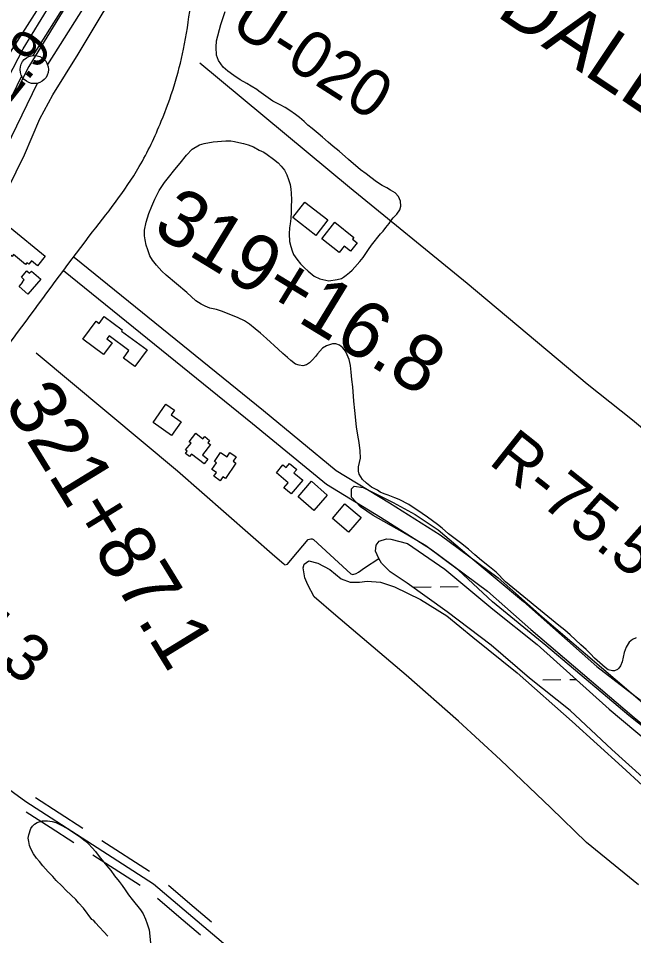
# Model space of a CAD drawing. Extents: x 3683613 to 3738215, y 469626 to 495384.
# Drawn here: x 3710470 to 3711559, y 490569 to 492193 of the extents above; entities that cross this region are included whole.
import ezdxf

# ---------------------------------------------------------------- set-up
doc = ezdxf.new("R2010")
doc.units = 0
for name, color, linetype in [('V-BLDG-OTLN', 7, 'Continuous'), ('V-CHAN-NAID', 7, 'Continuous'), ('V-FLOD-BASE', 7, 'Continuous'), ('V-LEVE-TOET', 7, 'Continuous'), ('V-RIVR-RANG', 7, 'Continuous'), ('V-RIVR-RANG-IDEN', 7, 'Continuous'), ('V-ROAD-CNTR', 7, 'Continuous'), ('V-RRAP-FSHR', 7, 'Continuous'), ('V-SITE-VEGE', 7, 'Continuous'), ('V-SURV-IDEN', 7, 'Continuous'), ('V-SURV-LINE', 7, 'Continuous'), ('V-TOPO-SHOR', 7, 'Continuous'), ('V-WETL-SWMP', 7, 'Continuous')]:
    doc.layers.add(name, color=color, linetype=linetype)

msp = doc.modelspace()

# ---------------------------------------------------------------- linework, layer by layer
at = {"layer": 'V-BLDG-OTLN'}
for points in [[(3710976.4, 491868.1), (3711017.4, 491836.4), (3710996.3, 491809), (3710955.2, 491840.8)], [(3710517.3, 491772.1), (3710503.4, 491755.3), (3710492.9, 491764), (3710488, 491758), (3710484.6, 491760.7), (3710482.2, 491757.7), (3710461, 491775.1), (3710458.4, 491771.9), (3710431.3, 491794.2), (3710455.2, 491823.2)], [(3711030, 491832.2), (3711063.4, 491805.4), (3711061, 491802.4), (3711069.5, 491795.7), (3711057.7, 491781), (3711046.5, 491790), (3711037.3, 491778.6), (3711006.6, 491803.1)], [(3710509.5, 491731.8), (3710486.6, 491705.1), (3710471.2, 491718.4), (3710477.8, 491726.1), (3710476.9, 491726.9), (3710480.1, 491730.6), (3710474.9, 491735), (3710484.5, 491746.2), (3710489.6, 491741.9), (3710493.1, 491745.9)], [(3710583.7, 491625.2), (3710607.3, 491657.1), (3710612.6, 491653.1), (3710621.6, 491665.3), (3710653.6, 491641.7), (3710652.1, 491639.7), (3710697.4, 491606.2), (3710675.7, 491576.9), (3710655.5, 491591.9), (3710665.2, 491605.1), (3710630.2, 491631), (3710626.3, 491625.7), (3710635.7, 491618.8), (3710620.4, 491598.1)], [(3710740.9, 491455), (3710708.2, 491477.9), (3710730.8, 491510.2), (3710745.9, 491499.6), (3710740, 491491.2), (3710757.6, 491478.8)], [(3710765.6, 491429.2), (3710775.2, 491441.5), (3710772.2, 491443.8), (3710783.9, 491458.7), (3710796.2, 491449), (3710799.4, 491453), (3710808.1, 491446.2), (3710804.9, 491442.1), (3710809.4, 491438.6), (3710795.3, 491420.6), (3710805, 491413), (3710798.4, 491404.6), (3710776.2, 491421.9), (3710772.7, 491417.4), (3710765.5, 491423.1), (3710768.5, 491426.8)], [(3710854.4, 491406.1), (3710836, 491378.6), (3710831.6, 491381.6), (3710827, 491374.8), (3710815.4, 491382.6), (3710820.1, 491389.5), (3710812.3, 491394.7), (3710820.1, 491406.3), (3710816.7, 491408.5), (3710827.6, 491424.7), (3710838.9, 491417.1), (3710843.9, 491424.5), (3710855.2, 491416.9), (3710850, 491409.1)], [(3710926.2, 491388.8), (3710937.7, 491402.6), (3710943.3, 491398), (3710949.6, 491405.5), (3710962.4, 491394.8), (3710957.4, 491388.7), (3710972.9, 491375.8), (3710952.7, 491351.5), (3710939.7, 491362.4), (3710947.1, 491371.3)], [(3710992.4, 491322.1), (3710964.8, 491346.4), (3710988.7, 491373.7), (3711016.4, 491349.3)], [(3711025.4, 491308), (3711047.5, 491334.1), (3711076.3, 491309.6), (3711054.2, 491283.6)]]:
    msp.add_lwpolyline(points, close=True, dxfattribs=at)
at = {"layer": 'V-FLOD-BASE'}
msp.add_lwpolyline([(3710617.4, 492319.6), (3710531, 492178.5), (3710488.1, 492108.1), (3710466, 492063.9)], dxfattribs=at)
at = {"layer": 'V-LEVE-TOET'}
for points in [[(3709127.5, 489688.5), (3709226.8, 489846.5), (3709309.5, 489988.9), (3709400.5, 490146.5), (3709470.1, 490267.5), (3709541.7, 490402.8), (3709630.2, 490569.5), (3709734.3, 490760.9), (3709852.1, 490971.4), (3709928.1, 491109.4), (3709995.7, 491236.4), (3710116.3, 491452.4), (3710217.6, 491633.5), (3710299.1, 491777.1), (3710334.3, 491842.8), (3710368.7, 491907.2), (3710405.4, 491985.6), (3710451.7, 492087.8), (3710478.2, 492139.2), (3710525.6, 492217.2), (3710568.8, 492290), (3710609.5, 492354.1), (3710686.1, 492464.9)], [(3709166.6, 489585.6), (3709307.5, 489809.7), (3709417.1, 489994.3), (3709530.6, 490202.8), (3709640.1, 490399.8), (3709757.6, 490622.6), (3709875.4, 490845.4), (3710003.2, 491078.6), (3710091, 491224.6), (3710184.4, 491398.5), (3710274.1, 491559.6), (3710352.8, 491704.9), (3710435.5, 491861.2), (3710480.6, 491951.6), (3710507.8, 492015.6), (3710530.8, 492057.8), (3710575.5, 492129.8), (3710617.8, 492200.6), (3710663.3, 492274.3), (3710708.4, 492348.3), (3710749.2, 492421.1), (3710749.7, 492422.2)], [(3711615.7, 490906.9), (3711550, 490958.9), (3711463.1, 491032.5), (3711403.1, 491083.1), (3711308.6, 491160.4), (3711248.6, 491216.3), (3711190.5, 491259.7), (3711148.8, 491284.5), (3711097.5, 491313.1), (3711075, 491328.8), (3711059.1, 491345.6), (3711059, 491360.1), (3711063.7, 491364.9), (3711080, 491362.5), (3711133.2, 491336.3), (3711172.1, 491314.9), (3711212.9, 491287.7), (3711263.2, 491244.7), (3711363.5, 491161.2), (3711493.6, 491045.6), (3711570.8, 490986.4)]]:
    msp.add_lwpolyline(points, dxfattribs=at)
at = {"layer": 'V-ROAD-CNTR'}
for points in [[(3710568.2, 491770.3), (3710903.2, 491499.3), (3711032.3, 491392.9), (3711126.2, 491335.5), (3711216.2, 491279), (3711319, 491202.8), (3711396.5, 491134), (3711578.5, 490978.7), (3712187.7, 490478.2), (3712433, 490283.4), (3712597.4, 490147.2), (3713141.3, 489709.3), (3713764.9, 489200.9), (3714266.8, 488792.2), (3714787.7, 488360.2), (3715214.8, 488010.7), (3715616.4, 487679.7), (3716049.6, 487336.9), (3716075.4, 487316.7)], [(3710549.3, 491747), (3710884.2, 491476.1), (3711014.8, 491368.4), (3711110.4, 491310), (3711199.3, 491254.2), (3711300, 491179.5), (3711376.8, 491111.4), (3711559.3, 490955.7), (3712168.8, 490454.9), (3712414.1, 490260.1), (3712578.4, 490124), (3713122.4, 489686), (3713746, 489177.6), (3714247.7, 488769), (3714768.7, 488337), (3715195.8, 487987.6), (3715597.6, 487656.4), (3716031, 487313.3), (3716089.5, 487267.5), (3716113.5, 487256.5), (3716134.2, 487253.3)], [(3710079.3, 491101), (3710222.5, 490996.4), (3710483, 490806.9), (3710708.9, 490661.2), (3710840.4, 490549.3), (3711094.5, 490331.4), (3711247.7, 490197.7)], [(3710500, 490813.8), (3710542, 490786.7)], [(3710483.7, 490788.6), (3710525.7, 490761.5)], [(3710542, 490786.7), (3710584, 490759.6)], [(3710525.7, 490761.5), (3710567.8, 490734.4)], [(3710617.6, 490737.9), (3710701.7, 490683.7)], [(3710601.4, 490712.7), (3710685.4, 490658.5)], [(3710735.2, 490658.5), (3710773.2, 490626.1)], [(3710715.7, 490635.7), (3710753.8, 490603.3)], [(3710773.2, 490626.1), (3710811.3, 490593.7)], [(3710753.8, 490603.3), (3710791.9, 490570.9)]]:
    msp.add_lwpolyline(points, dxfattribs=at)
msp.add_spline([(3709928, 490832), (3710006.3, 490977.1), (3710094, 491123.8), (3710229.7, 491316.8), (3710354.8, 491485.2), (3710475.8, 491647.3), (3710595.2, 491807.6), (3710683.6, 491930.9), (3710722.6, 492011.4), (3710762, 492138.5), (3710785.5, 492292.4), (3710846.5, 492480.6), (3710964, 492674.1), (3711073.4, 492842.6), (3711217.6, 493049.4), (3711319.8, 493181.2), (3711461.5, 493308.6), (3711622.2, 493504.1)], degree=3, dxfattribs=at)
at = {"layer": 'V-RRAP-FSHR'}
msp.add_lwpolyline([(3711443.3, 493498.7), (3711418.7, 493467.9), (3711311.1, 493374), (3711163.2, 493248.6), (3711097.9, 493152.5), (3710790.7, 492679.4), (3710686.1, 492496.7), (3710424.7, 492086.1), (3710336.3, 491882.4), (3710202.2, 491655), (3710003.3, 491286.5), (3709802.8, 490918.5), (3709642.1, 490641.4)], dxfattribs=at)
at = {"layer": 'V-SITE-VEGE'}
for p, q in [((3710828.1, 492182.4), (3710835.9, 492205.5)), ((3710820, 492153.8), (3710828.1, 492182.4)), ((3710819.6, 492142.1), (3710820, 492153.8)), ((3710820.1, 492128.4), (3710819.6, 492142.1)), ((3710823.6, 492118.6), (3710820.1, 492128.4)), ((3710831.9, 492106.9), (3710823.6, 492118.6)), ((3710840.5, 492099.9), (3710831.9, 492106.9)), ((3710851.1, 492092.1), (3710840.5, 492099.9)), ((3710862.4, 492084.7), (3710851.1, 492092.1)), ((3710873.8, 492078.1), (3710862.4, 492084.7)), ((3710881.6, 492073), (3710873.8, 492078.1)), ((3710891.4, 492067.6), (3710881.6, 492073)), ((3710895.2, 492064.6), (3710891.4, 492067.6)), ((3710920, 492046.6), (3710895.2, 492064.6)), ((3710932.9, 492040.4), (3710920, 492046.6)), ((3710941.9, 492035.3), (3710932.9, 492040.4)), ((3710949.8, 492030.3), (3710941.9, 492035.3)), ((3710960, 492023.2), (3710949.8, 492030.3)), ((3710967.4, 492017.8), (3710960, 492023.2)), ((3710975.3, 492010.8), (3710967.4, 492017.8)), ((3710981.9, 492004.1), (3710975.3, 492010.8)), ((3710989.4, 491998.3), (3710981.9, 492004.1)), ((3711000, 491989.7), (3710989.4, 491998.3)), ((3711007.8, 491982.7), (3711000, 491989.7)), ((3710777.5, 491961.9), (3710790, 491969.4)), ((3710790, 491969.4), (3710798.6, 491971.7)), ((3710798.6, 491971.7), (3710814.2, 491974.9)), ((3710814.2, 491974.9), (3710836.6, 491976.3)), ((3710836.6, 491976.3), (3710845.9, 491976.2)), ((3710845.9, 491976.2), (3710852.2, 491975.4)), ((3710852.2, 491975.4), (3710860, 491973.8)), ((3710860, 491973.8), (3710867.8, 491971.9)), ((3710867.8, 491971.9), (3710876.1, 491969.2)), ((3710876.1, 491969.2), (3710885.8, 491965.7)), ((3711018, 491974.1), (3711007.8, 491982.7)), ((3711026.6, 491966.7), (3711018, 491974.1)), ((3710767, 491950.9), (3710777.5, 491961.9)), ((3710885.8, 491965.7), (3710896, 491960.2)), ((3710896, 491960.2), (3710903.9, 491956.3)), ((3710903.9, 491956.3), (3710910.1, 491952.1)), ((3711037.2, 491958.1), (3711026.6, 491966.7)), ((3711054.1, 491943.3), (3711037.2, 491958.1)), ((3710746.3, 491925.5), (3710756.1, 491936.8)), ((3710756.1, 491936.8), (3710767, 491950.9)), ((3710910.1, 491952.1), (3710921.1, 491944.3)), ((3710921.1, 491944.3), (3710929.3, 491937.6)), ((3710929.3, 491937.6), (3710934.8, 491931.8)), ((3711075.2, 491924.9), (3711054.1, 491943.3)), ((3710735.4, 491911.7), (3710746.3, 491925.5)), ((3710934.8, 491931.8), (3710940.7, 491924.4)), ((3710940.7, 491924.4), (3710944.7, 491916.5)), ((3711085, 491918.3), (3711075.2, 491924.9)), ((3710728.4, 491902.7), (3710735.4, 491911.7)), ((3710944.7, 491916.5), (3710947.8, 491908.3)), ((3710947.8, 491908.3), (3710950.6, 491899.3)), ((3711093.7, 491911.7), (3711085, 491918.3)), ((3711103.5, 491903.9), (3711093.7, 491911.7)), ((3710710.9, 491873.4), (3710719, 491888.6)), ((3710719, 491888.6), (3710728.4, 491902.7)), ((3710950.6, 491899.3), (3710951.8, 491891.1)), ((3710951.8, 491891.1), (3710952.6, 491883.7)), ((3711113.7, 491897.6), (3711103.5, 491903.9)), ((3711121.5, 491893.4), (3711113.7, 491897.6)), ((3711128.2, 491889.1), (3711121.5, 491893.4)), ((3711136.4, 491884.4), (3711128.2, 491889.1)), ((3710705.8, 491860.8), (3710710.9, 491873.4)), ((3710952.6, 491883.7), (3710953, 491872)), ((3710953, 491872), (3710952.6, 491859.4)), ((3711142.7, 491877.8), (3711136.4, 491884.4)), ((3711145.8, 491869.9), (3711142.7, 491877.8)), ((3710700.8, 491847.9), (3710705.8, 491860.8)), ((3710952.6, 491859.4), (3710952.7, 491850)), ((3711144.7, 491854.3), (3711146.6, 491860.6)), ((3711146.6, 491860.6), (3711145.8, 491869.9)), ((3710695.7, 491832.3), (3710700.8, 491847.9)), ((3710952.7, 491850), (3710951.9, 491838.7)), ((3711128.7, 491835.1), (3711133, 491840.2)), ((3711133, 491840.2), (3711139.2, 491846.5)), ((3711139.2, 491846.5), (3711144.7, 491854.3)), ((3710693, 491818.2), (3710695.7, 491832.3)), ((3710950.8, 491829.7), (3710949.6, 491822.3)), ((3710951.9, 491838.7), (3710950.8, 491829.7)), ((3711115.1, 491816.8), (3711119.8, 491823.1)), ((3711119.8, 491823.1), (3711125.6, 491830.1)), ((3711125.6, 491830.1), (3711128.7, 491835.1)), ((3710692.6, 491808.4), (3710693, 491818.2)), ((3710693.8, 491801), (3710692.6, 491808.4)), ((3710949.6, 491822.3), (3710948.8, 491812.1)), ((3710948.8, 491812.1), (3710949.7, 491798)), ((3711094.4, 491791.7), (3711110.4, 491811.7)), ((3711110.4, 491811.7), (3711115.1, 491816.8)), ((3710695.8, 491792), (3710693.8, 491801)), ((3710698.6, 491783.4), (3710695.8, 491792)), ((3710949.7, 491798), (3710951.6, 491789.4)), ((3711089.4, 491783.9), (3711094.4, 491791.7)), ((3710702.5, 491772.9), (3710698.6, 491783.4)), ((3710951.6, 491789.4), (3710954, 491781.6)), ((3710954, 491781.6), (3710956.8, 491775.3)), ((3710956.8, 491775.3), (3710962.3, 491766.7)), ((3711079.6, 491769.8), (3711089.4, 491783.9)), ((3710707.2, 491765), (3710702.5, 491772.9)), ((3710714.3, 491756.1), (3710707.2, 491765)), ((3710962.3, 491766.7), (3710968.9, 491758.5)), ((3710968.9, 491758.5), (3710976, 491751.5)), ((3711065.2, 491752.9), (3711074.2, 491762.7)), ((3711074.2, 491762.7), (3711079.6, 491769.8)), ((3710723.7, 491745.5), (3710714.3, 491756.1)), ((3710731.1, 491738.5), (3710723.7, 491745.5)), ((3710976, 491751.5), (3710982.3, 491745.6)), ((3710982.3, 491745.6), (3710993.2, 491737.1)), ((3711050, 491738.4), (3711055.8, 491743.1)), ((3711055.8, 491743.1), (3711060.5, 491747.4)), ((3711060.5, 491747.4), (3711065.2, 491752.9)), ((3710767.6, 491707.7), (3710731.1, 491738.5)), ((3710993.2, 491737.1), (3711003, 491732.4)), ((3711003, 491732.4), (3711019.1, 491728.9)), ((3711019.1, 491728.9), (3711033.6, 491730.9)), ((3711033.6, 491730.9), (3711041.4, 491732.9)), ((3711041.4, 491732.9), (3711044.9, 491734.9)), ((3711044.9, 491734.9), (3711050, 491738.4)), ((3710783.7, 491693.3), (3710767.6, 491707.7)), ((3710793.1, 491687.5), (3710783.7, 491693.3)), ((3710800.5, 491683.6), (3710793.1, 491687.5)), ((3710808.7, 491680.5), (3710800.5, 491683.6)), ((3710820.1, 491677.8), (3710808.7, 491680.5)), ((3710829.1, 491675), (3710820.1, 491677.8)), ((3710839.6, 491670.8), (3710829.1, 491675)), ((3710858.8, 491663.4), (3710839.6, 491670.8)), ((3710869.8, 491657.9), (3710858.8, 491663.4)), ((3710878.8, 491652.1), (3710869.8, 491657.9)), ((3710889, 491643.9), (3710878.8, 491652.1)), ((3710898, 491635.7), (3710889, 491643.9)), ((3710908.9, 491626.4), (3710898, 491635.7)), ((3710929.7, 491607.6), (3710908.9, 491626.4)), ((3711014.9, 491613.7), (3711007.9, 491609.4)), ((3711025.5, 491617.3), (3711014.9, 491613.7)), ((3711031.7, 491616.9), (3711025.5, 491617.3)), ((3711038, 491615), (3711031.7, 491616.9)), ((3711043.9, 491610.3), (3711038, 491615)), ((3710937.6, 491599.8), (3710929.7, 491607.6)), ((3710945.8, 491592.8), (3710937.6, 491599.8)), ((3710998.9, 491599.6), (3710995.4, 491594.5)), ((3711007.9, 491609.4), (3710998.9, 491599.6)), ((3711048.6, 491604), (3711043.9, 491610.3)), ((3711051.7, 491597.8), (3711048.6, 491604)), ((3711054.9, 491589.2), (3711051.7, 491597.8)), ((3710952.1, 491587.8), (3710945.8, 491592.8)), ((3710959.9, 491581.1), (3710952.1, 491587.8)), ((3710966.5, 491579.2), (3710959.9, 491581.1)), ((3710979.4, 491580), (3710972.8, 491578.4)), ((3710984.9, 491583.2), (3710979.4, 491580)), ((3710990.4, 491588.6), (3710984.9, 491583.2)), ((3710995.4, 491594.5), (3710990.4, 491588.6)), ((3711057.6, 491579), (3711054.9, 491589.2)), ((3710972.8, 491578.4), (3710966.5, 491579.2)), ((3711058.9, 491566.9), (3711057.6, 491579)), ((3711059.7, 491554), (3711058.9, 491566.9)), ((3711061.7, 491540.7), (3711059.7, 491554)), ((3711063.3, 491515.7), (3711061.7, 491540.7)), ((3711064.9, 491498.9), (3711063.3, 491515.7)), ((3711068.1, 491470.4), (3711064.9, 491498.9)), ((3711070.5, 491455.5), (3711068.1, 491470.4)), ((3711072.9, 491442.2), (3711070.5, 491455.5)), ((3711074.8, 491427.4), (3711072.9, 491442.2)), ((3711074.9, 491414.5), (3711074.8, 491427.4)), ((3711071.8, 491399.2), (3711074.9, 491414.5)), ((3711071.4, 491395.3), (3711071.8, 491399.2)), ((3711071.4, 491391.4), (3711071.4, 491395.3)), ((3711073, 491386.3), (3711071.4, 491391.4)), ((3711078.9, 491376.9), (3711073, 491386.3)), ((3711085.5, 491370.3), (3711078.9, 491376.9)), ((3711094.6, 491363.3), (3711085.5, 491370.3)), ((3711105.5, 491357.9), (3711094.6, 491363.3)), ((3711110.2, 491354.7), (3711105.5, 491357.9)), ((3711117.3, 491351.6), (3711110.2, 491354.7)), ((3711123.9, 491348.9), (3711117.3, 491351.6)), ((3711135.7, 491344.6), (3711123.9, 491348.9)), ((3711143.5, 491341.5), (3711135.7, 491344.6)), ((3711160.7, 491332.6), (3711143.5, 491341.5)), ((3711166.6, 491328.3), (3711160.7, 491332.6)), ((3711174.8, 491323.2), (3711166.6, 491328.3)), ((3711194, 491310.4), (3711174.8, 491323.2)), ((3711211.6, 491297.5), (3711194, 491310.4)), ((3711219.5, 491290.5), (3711211.6, 491297.5)), ((3711231.2, 491280.8), (3711219.5, 491290.5)), ((3711240.6, 491273.4), (3711231.2, 491280.8)), ((3711252, 491264.8), (3711240.6, 491273.4)), ((3711266.1, 491253.5), (3711252, 491264.8)), ((3711277.5, 491243.3), (3711266.1, 491253.5)), ((3711289.6, 491233.6), (3711277.5, 491243.3)), ((3711303.3, 491222.3), (3711289.6, 491233.6)), ((3711315.1, 491212.9), (3711303.3, 491222.3)), ((3711331.9, 491195.8), (3711315.1, 491212.9)), ((3711426.4, 491118.6), (3711331.9, 491195.8)), ((3711436.6, 491110.4), (3711426.4, 491118.6)), ((3711446, 491101.8), (3711436.6, 491110.4)), ((3711455.4, 491092.9), (3711446, 491101.8)), ((3711465.2, 491084.3), (3711455.4, 491092.9)), ((3711556.6, 491093.9), (3711550.4, 491088.8)), ((3711562.9, 491096.7), (3711556.6, 491093.9)), ((3711474.6, 491075.7), (3711465.2, 491084.3)), ((3711545.3, 491080.2), (3711541.8, 491070.8)), ((3711550.4, 491088.8), (3711545.3, 491080.2)), ((3711482, 491068.3), (3711474.6, 491075.7)), ((3711489.5, 491060.5), (3711482, 491068.3)), ((3711498.9, 491052.3), (3711489.5, 491060.5)), ((3711540.3, 491062.2), (3711538, 491054)), ((3711541.8, 491070.8), (3711540.3, 491062.2)), ((3711503.6, 491048), (3711498.9, 491052.3)), ((3711508.3, 491044.1), (3711503.6, 491048)), ((3711513.8, 491040.2), (3711508.3, 491044.1)), ((3711535.2, 491047.3), (3711532.5, 491043)), ((3711538, 491054), (3711535.2, 491047.3)), ((3711521.2, 491037.9), (3711513.8, 491040.2)), ((3711524.7, 491037.9), (3711521.2, 491037.9)), ((3711529.8, 491040.3), (3711524.7, 491037.9)), ((3711532.5, 491043), (3711529.8, 491040.3))]:
    msp.add_line(p, q, dxfattribs=at)
for points in [[(3711567.2, 490659.2), (3711475.1, 490734.3), (3711411.8, 490795.8), (3711322.7, 490880.9), (3711248.8, 490949), (3711155.7, 491030.5), (3711031.5, 491136.1), (3710993.3, 491169.1), (3710981.7, 491190.2), (3710976.7, 491202.7), (3710973.6, 491220.3), (3710975.6, 491226.8), (3710983.6, 491232.8), (3710999.7, 491228.9), (3711020.8, 491217.4), (3711040.9, 491200.9), (3711057, 491195.4), (3711073.5, 491194.9), (3711087.1, 491197), (3711110.7, 491195), (3711135.3, 491187.1), (3711181.5, 491164.6), (3711228.2, 491135.6), (3711274, 491097.6), (3711352.4, 491034.6), (3711450, 490948.5), (3711538, 490868.4), (3711610, 490802.4)], [(3710628.2, 490568.4), (3710606.2, 490591.9), (3710603, 490596.2), (3710599.5, 490598.2), (3710584.9, 490618.2), (3710576.2, 490627.6), (3710571.1, 490633.5), (3710554.5, 490649.2), (3710546.3, 490657.4), (3710536.8, 490667.2), (3710530.9, 490673.9), (3710522.6, 490682.5), (3710513.1, 490693.1), (3710506.8, 490700.5), (3710501.7, 490706.8), (3710496.2, 490714.3), (3710491.8, 490722.9), (3710489.5, 490728.8), (3710488.3, 490735.9), (3710487.1, 490742.1), (3710488.2, 490748), (3710491.4, 490759), (3710494.5, 490763), (3710498, 490766.5), (3710502.7, 490769.7), (3710512.6, 490772.9), (3710521.2, 490772.9), (3710529.5, 490771.7), (3710535.7, 490769.8), (3710547.6, 490763.5), (3710558.2, 490758), (3710579.8, 490743.9), (3710587.7, 490737.3), (3710594, 490731.8), (3710600.3, 490725.1), (3710606.2, 490718.5), (3710612.5, 490709.4), (3710620.4, 490700), (3710625.9, 490693), (3710633, 490684.7), (3710639.7, 490675.3), (3710648, 490665.1), (3710653.5, 490658.1), (3710658.7, 490650.2), (3710664.6, 490641.6), (3710670.9, 490633.3), (3710685.5, 490615.3), (3710690.2, 490608.2), (3710694.6, 490598.4), (3710697.7, 490590.2), (3710700.5, 490581.2), (3710700.9, 490579.6), (3710703.3, 490556.8)]]:
    msp.add_lwpolyline(points, dxfattribs=at)
at = {"layer": 'V-SURV-LINE'}
for points in [[(3710495.8, 492127.6), (3711157.7, 493174.5)], [(3711183.1, 493158.4), (3710521.2, 492111.6)], [(3710375.1, 491884.1), (3710475.6, 492091.3)], [(3710502.6, 492078.2), (3710402.1, 491871)]]:
    msp.add_lwpolyline(points, dxfattribs=at)
msp.add_circle((3710497.8, 492102.7), 25, dxfattribs=at)
at = {"layer": 'V-TOPO-SHOR'}
for points in [[(3710790.8, 492114.3), (3711055.8, 491894.7), (3711264, 491724.3), (3711476.1, 491546), (3711556.5, 491482.8), (3712001.1, 491111.1), (3712352.8, 490818.2), (3712745.7, 490490.5), (3713041.9, 490248.5)], [(3710501.2, 491601), (3710751.1, 491392.3), (3710923.7, 491240.9), (3710939.4, 491227.7), (3710941.3, 491226.1), (3710946, 491226.9), (3710954.3, 491237.1), (3710982.8, 491270.9), (3710987.1, 491272.1), (3710989.9, 491272.1), (3710992.2, 491270.5), (3711050.8, 491216.6), (3711058.2, 491209.9), (3711061.8, 491208.8), (3711067.2, 491210.3), (3711071.6, 491213.1), (3711082.5, 491220.6), (3711107.7, 491236.8)]]:
    msp.add_lwpolyline(points, dxfattribs=at)
at = {"layer": 'V-WETL-SWMP'}
for p, q in [((3711168.1, 491186.2), (3711200, 491186.6)), ((3711216, 491186.8), (3711248, 491187.2)), ((3711397.9, 491022.4), (3711429.9, 491022.8)), ((3711445.9, 491022.9), (3711456.6, 491023.1))]:
    msp.add_line(p, q, dxfattribs=at)
msp.add_lwpolyline([(3711574.3, 490849.8), (3711520, 490898.8), (3711446, 490967.9), (3711374.1, 491024.9), (3711306.7, 491083.4), (3711228.8, 491142.9), (3711157.9, 491193.4), (3711127.8, 491213.4), (3711112.2, 491228.5), (3711107.7, 491236.8), (3711101.6, 491249.8), (3711103.1, 491260.9), (3711108.1, 491267.9), (3711121.1, 491272), (3711128.6, 491271.5), (3711158.3, 491263.5), (3711224.6, 491218), (3711309.1, 491147.5), (3711387.6, 491085), (3711515.3, 490970.4), (3711587.7, 490909.3)], dxfattribs=at)

# ---------------------------------------------------------------- texts
at = {"layer": 'V-CHAN-NAID'}
msp.add_text('SCARSDALE FERRY LANDING (75.7) (2)', height=100, rotation=326.1922, dxfattribs=at).set_placement((3710930.5, 492455.1))
at = {"layer": 'V-RIVR-RANG'}
msp.add_text('12.9', height=67, rotation=51.4183, dxfattribs=at).set_placement((3710423.2, 492003.3))
at = {"layer": 'V-RIVR-RANG-IDEN'}
for s, rotation, p in [('U-020', 327.3363, (3710841.3, 492173.9)), ('R-75.5', 321.5591, (3711299.9, 491406.1)), ('R-75.3', 321.9693, (3710221.4, 491216))]:
    msp.add_text(s, height=83, rotation=rotation, dxfattribs=at).set_placement(p)
at = {"layer": 'V-SURV-IDEN'}
for s, rotation, p in [('319+16.8', 328.6323, (3710704.2, 491814.7)), ('321+87.1', 301.5584, (3710443.4, 491511.2))]:
    msp.add_text(s, height=100, rotation=rotation, dxfattribs=at).set_placement(p)

doc.saveas('drawing.dxf')
